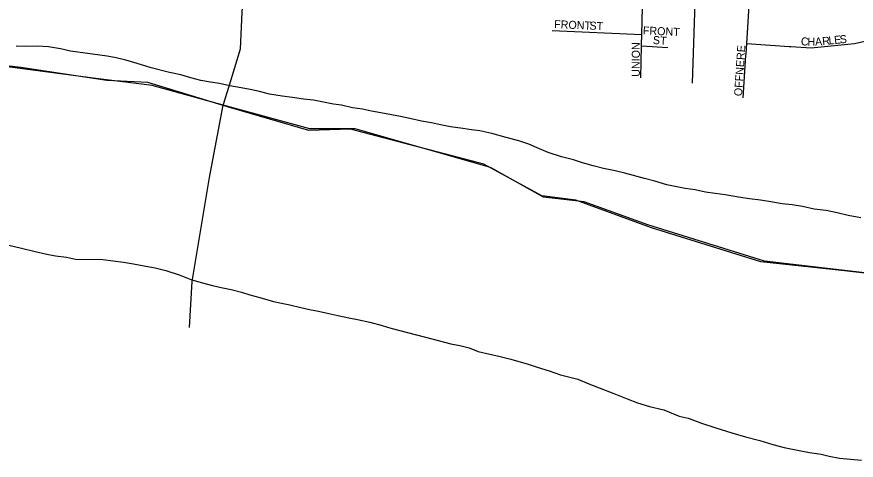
# Model space of a CAD drawing. Extents: x 1624196 to 2029251, y 146837 to 440034.
# Drawn here: x 1825363 to 1830604, y 263677 to 266448 of the extents above; entities that cross this region are included whole.
import ezdxf

# ---------------------------------------------------------------- set-up
doc = ezdxf.new("R2010")
doc.units = 0
for name, color, linetype in [('GM_X_City_Street', 7, 'Continuous'), ('GM_X_City_Street_Text', 7, 'Continuous'), ('GM_X_Corporation', 7, 'Continuous'), ('GM_X_County', 7, 'Continuous'), ('GM_X_Major_River', 7, 'Continuous'), ('GM_X_Township', 7, 'Continuous'), ('GM_X_US_Route', 7, 'Continuous')]:
    doc.layers.add(name, color=color, linetype=linetype)

msp = doc.modelspace()

# ---------------------------------------------------------------- linework, layer by layer
at = {"layer": 'GM_X_City_Street'}
for points in [[(1829263.8, 266271.8), (1829264.9, 266337.5), (1829273.3, 266682.7)], [(1829581.5, 266033.1), (1829603.3, 266662.9)], [(1829916.2, 266216.2), (1829920.3, 266279.6), (1829938.4, 266554.3), (1829945.1, 266655.2)], [(1830185.6, 266262.2), (1830195.4, 266261.6), (1830323.1, 266253.2), (1830592.6, 266280.8), (1830713, 266307.9), (1831259, 266430.7), (1831261.2, 266431.2), (1832014.7, 266566.8), (1832280.8, 266587.5)], [(1828706.5, 266362.8), (1829264.9, 266337.5)], [(1829260.3, 266066.3), (1829263.7, 266265.2), (1829263.8, 266271), (1829263.8, 266271.8)], [(1829920.3, 266279.6), (1830185.6, 266262.2)], [(1829263.7, 266265.2), (1829428.9, 266255.6)], [(1829898.1, 265941.8), (1829915.5, 266206), (1829916.2, 266216.2)]]:
    msp.add_lwpolyline(points, dxfattribs=at)
at = {"layer": 'GM_X_Corporation'}
msp.add_lwpolyline([(1831078.3, 264798.5), (1830512.4, 264861.4), (1830009.4, 264916.4), (1829325.6, 265128.6), (1828854, 265301.5), (1828641.8, 265329.1), (1828280.2, 265525.6), (1827447.1, 265745.7), (1827187.7, 265737.8), (1826700.4, 265879.3), (1826181.6, 266036.5), (1825926.4, 266048.7), (1825387.8, 266130.9), (1825041.9, 266170.2)], dxfattribs=at)
at = {"layer": 'GM_X_County'}
msp.add_lwpolyline([(1831210.6, 264783.7), (1830030.7, 264920.2), (1829302.8, 265147), (1828904.9, 265291.5), (1828650.9, 265319.6), (1828321, 265506.3), (1827475.1, 265747.1), (1827193.1, 265747.1), (1826652.7, 265896), (1826209.3, 266018.1), (1825857.8, 266062.2), (1824925.5, 266184.2), (1823372, 266316.5), (1822591, 266295.9), (1822461.1, 266191.4), (1822314.9, 265957.7), (1822224.5, 265935.1), (1822109.1, 265986.3), (1822274.8, 266327.2), (1822209.4, 266455.9), (1822079.5, 266516.9)], dxfattribs=at)
at = {"layer": 'GM_X_Major_River'}
for points in [[(1825927.7, 266201), (1825698.5, 266232), (1825636.5, 266246.5), (1825560.6, 266259), (1825492.6, 266263.5), (1825420.5, 266261.9), (1825360.5, 266264.3)], [(1828008.2, 265772.8), (1827952.2, 265785.2), (1827890.1, 265795.6), (1827818.1, 265812.1), (1827758.1, 265824.6), (1827702.1, 265834.9), (1827636.1, 265847.4), (1827578, 265857.8), (1827522, 265870.1), (1827460, 265878.5), (1827390, 265895), (1827340, 265901.4), (1827215.9, 265926.2), (1827153.9, 265932.6), (1827083.8, 265943.1), (1827019.8, 265951.5), (1826941.8, 265964), (1826877.8, 265980.5), (1826819.7, 265992.8), (1826763.7, 266003.2), (1826693.7, 266015.7), (1826629.7, 266030.1), (1826573.6, 266038.5), (1826511.6, 266048.9), (1826449.6, 266065.4), (1826387.6, 266083.8), (1826317.6, 266100.3), (1826201.6, 266129.1), (1826115.6, 266155.7), (1826043.6, 266176.2), (1825983.6, 266190.6), (1825927.7, 266201)], [(1830632.8, 265190.8), (1830554.7, 265205.3), (1830484.7, 265221.8), (1830416.7, 265236.3), (1830340.6, 265244.8), (1830268.6, 265261.3), (1830204.6, 265271.7), (1830142.6, 265278.1), (1830070.5, 265290.6), (1830006.5, 265301), (1829938.5, 265309.4), (1829868.4, 265319.9), (1829786.4, 265334.4), (1829722.4, 265342.9), (1829662.3, 265351.2), (1829598.3, 265365.7), (1829536.3, 265374.1), (1829484.2, 265384.5), (1829422.2, 265396.9), (1829346.2, 265419.4), (1829282.2, 265437.9), (1829214.2, 265456.3), (1829160.2, 265470.7), (1829098.2, 265485.2), (1829026.2, 265499.7), (1828962.2, 265516.1), (1828896.2, 265534.6), (1828838.2, 265553), (1828764.2, 265571.5), (1828680.2, 265600.1), (1828612.3, 265628.7), (1828560.3, 265651.1), (1828498.3, 265671.5), (1828418.3, 265694.1), (1828328.3, 265718.7), (1828254.3, 265735.2), (1828202.3, 265741.6), (1828148.2, 265749.9), (1828070.2, 265760.4), (1828008.2, 265772.8)], [(1825313.9, 265020.8), (1825391.8, 265002.3), (1825477.7, 264981.6), (1825551.6, 264965.1), (1825605.6, 264954.7), (1825673.5, 264946.3), (1825729.5, 264933.9), (1825900.1, 264930)], [(1825900.1, 264930), (1826029.3, 264914.9)], [(1826029.3, 264914.9), (1826092.3, 264902.8), (1826146.3, 264894.4), (1826228.3, 264877.9), (1826294.3, 264861.4), (1826376.3, 264834.8), (1826450.3, 264806.3), (1826514.3, 264787.8), (1826584.3, 264769.3), (1826640.3, 264756.9), (1826702.3, 264742.5), (1826766.3, 264726), (1826818.3, 264709.7), (1826880.3, 264693.2), (1826966.3, 264668.6), (1827016.3, 264658.3), (1827068.3, 264647.9), (1827136.3, 264631.5), (1827190.3, 264619.1), (1827246.3, 264608.7), (1827312.4, 264594.2), (1827368.4, 264581.9), (1827436.4, 264567.4), (1827490.4, 264555), (1827568.4, 264538.5), (1827644.4, 264518), (1827698.4, 264501.6), (1827962.4, 264433.7), (1828072.4, 264404.9), (1828128.5, 264392.5), (1828188.5, 264378.1), (1828244.4, 264355.7), (1828316.4, 264339.2), (1828380.5, 264324.8), (1828448.5, 264308.3), (1828556.5, 264277.5), (1828612.4, 264259.1), (1828686.4, 264234.6), (1828758.4, 264210), (1828866.4, 264183.3), (1828934.4, 264154.8), (1829090.3, 264093.6), (1829174.3, 264061), (1829238.2, 264034.5), (1829314.2, 264011.9), (1829402.2, 263991.3), (1829498.2, 263952.6), (1829554.2, 263940.2), (1829638.1, 263907.6), (1829728.1, 263878.9), (1829828.1, 263848.2), (1829912.1, 263823.6), (1830002.1, 263798.9), (1830084.1, 263774.3), (1830154.1, 263755.9), (1830258.1, 263735.1), (1830312.2, 263724.8), (1830384.2, 263714.3), (1830434.2, 263702), (1830500.2, 263689.5), (1830636.3, 263676.6)]]:
    msp.add_lwpolyline(points, dxfattribs=at)
at = {"layer": 'GM_X_Township'}
msp.add_lwpolyline([(1831210.6, 264783.7), (1830030.7, 264920.2), (1829302.8, 265147), (1828904.9, 265291.5), (1828650.9, 265319.6), (1828321, 265506.3), (1827475.1, 265747.1), (1827193.1, 265747.1), (1826652.7, 265896), (1826209.3, 266018.1), (1825857.8, 266062.2), (1824925.5, 266184.2)], dxfattribs=at)
at = {"layer": 'GM_X_US_Route'}
for points in [[(1826654.4, 265901.6), (1826688.9, 266013.7), (1826760, 266247.6), (1826771.4, 266474.7), (1826781.5, 266635.8), (1826791.6, 266707.9), (1826832, 266819.2)], [(1826441.3, 264506.8), (1826457.3, 264793.7), (1826567.3, 265442.5), (1826652.7, 265896), (1826654.4, 265901.6)]]:
    msp.add_lwpolyline(points, dxfattribs=at)

# ---------------------------------------------------------------- texts
at = {"layer": 'GM_X_City_Street_Text'}
for s, rotation, p in [('FRONT', 357.5095, (1828717.3, 266377)), ('ST', 356.4254, (1828937.4, 266368.2)), ('FRONT', 357.5117, (1829271.1, 266337.4)), ('ST', 356.4254, (1829333.3, 266277.9)), ('L', 5.7119, (1830433.5, 266273.7)), ('E', 5.7119, (1830468.5, 266277.2)), ('S', 5.7119, (1830503.5, 266280.7)), ('UNION', 90, (1829253, 266072.8)), ('C', 355.3577, (1830256.8, 266270.5)), ('H', 359.4993, (1830300.2, 266267.1)), ('A', 3.641, (1830348.2, 266266.8)), ('R', 5.7119, (1830394, 266269.8)), ('OFFNERE', 86.2468, (1829891.1, 265950.2))]:
    msp.add_text(s, height=50, rotation=rotation, dxfattribs=at).set_placement(p)

doc.saveas('drawing.dxf')
